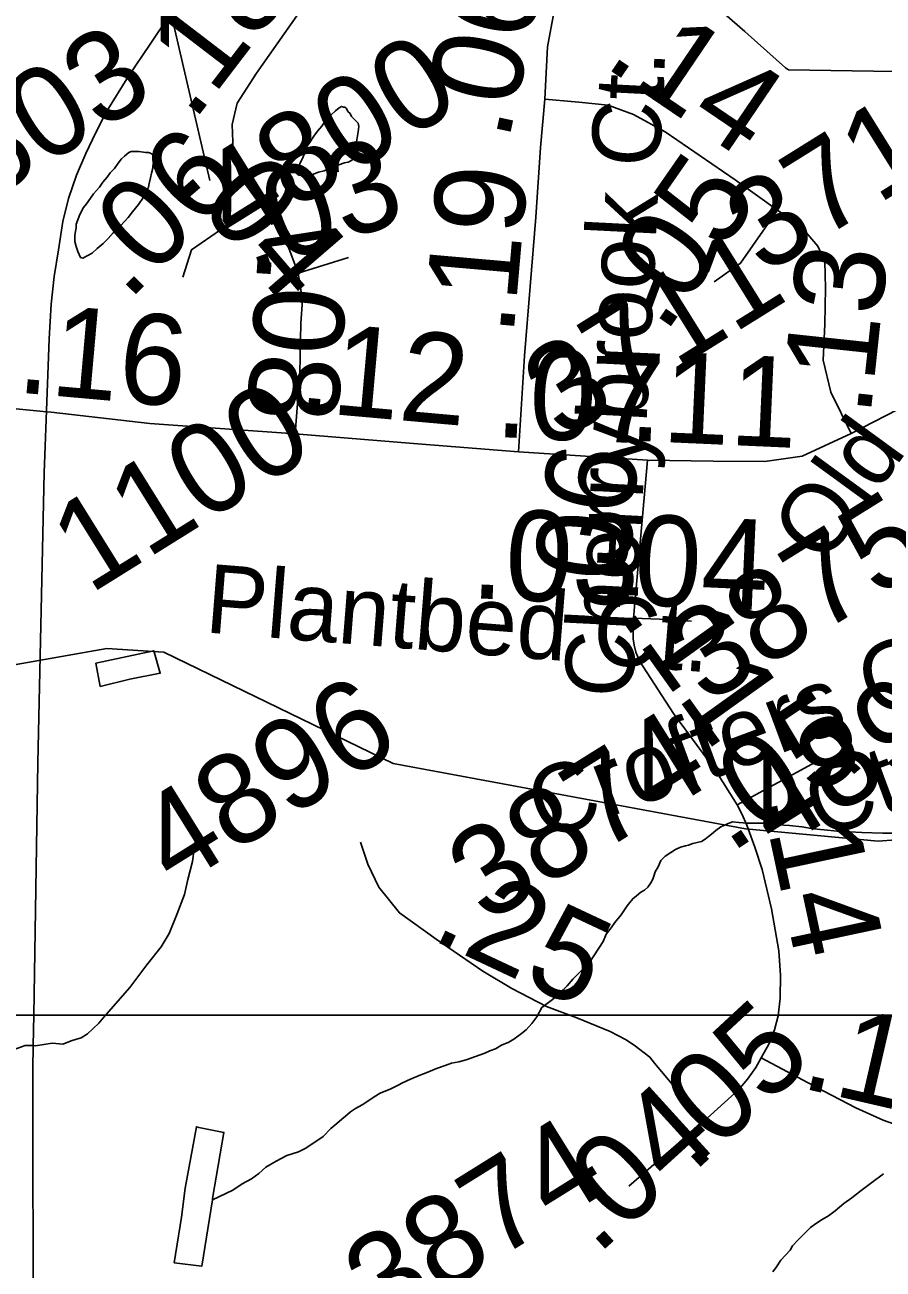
# Model space of a CAD drawing. Extents: x 2001466 to 31450019, y -30647475 to 847247.
# Drawn here: x 2052417 to 2054790, y 657472 to 660911 of the extents above; entities that cross this region are included whole.
import ezdxf

# ---------------------------------------------------------------- set-up
doc = ezdxf.new("R2010")
doc.units = 0
for name, color, linetype in [('Exist Boundary Political City Limit New', 7, 'Continuous'), ('Exist Hydrographic Creek Single Shore', 7, 'Continuous'), ('Exist Hydrographic Misc Water Feature', 7, 'Continuous'), ('Exist Railroad Mainline', 7, 'Continuous'), ('Exist Road Non-System Type 51', 7, 'Continuous'), ('Exist Road Non-System Type 51 Label', 7, 'Continuous'), ('Exist Road Secondary Mileage Hundredths English Label', 7, 'Continuous'), ('Exist Road Secondary Type 51 Attributed', 7, 'Continuous'), ('Exist Road Secondary Type 51 Label', 7, 'Continuous'), ('Exist Road Secondary Type 51 Number Label', 7, 'Continuous'), ('Map Preparation Boundary City Limit Buffer Line', 7, 'Continuous'), ('Map Preparation Inset Cut Line', 7, 'Continuous')]:
    doc.layers.add(name, color=color, linetype=linetype)

msp = doc.modelspace()

# ---------------------------------------------------------------- linework, layer by layer
at = {"layer": 'Exist Boundary Political City Limit New'}
msp.add_lwpolyline([(2054288.4, 660998), (2054407.9, 660893.1), (2054417.6, 660884.6), (2054520.6, 660792.2), (2054528.5, 660786.8), (2054880.9, 660781.2), (2054968.9, 660777.2), (2055000, 660775.8), (2055010, 660775.9), (2055119.8, 660772.6), (2055232.5, 660769.4), (2055460.5, 660762.9), (2055608.4, 660758), (2055757.8, 660752.6), (2056126.9, 660732.1), (2056218.5, 660832.4), (2056218.8, 660840.1), (2056224.6, 661006.3)], dxfattribs=at)
at = {"layer": 'Exist Hydrographic Creek Single Shore'}
msp.add_lwpolyline([(2055519, 658531.7), (2055344.1, 658633.7), (2055119.1, 658680.9), (2054777.1, 658655), (2054410.1, 658688.8), (2053435, 658869.3), (2052801, 659177.4), (2052643.1, 659187.2), (2052393.2, 659143), (2052327.1, 659101.7), (2052285.1, 658977.9), (2052269.1, 658827.3), (2052128, 658518.5)], dxfattribs=at)
at = {"layer": 'Exist Hydrographic Misc Water Feature'}
for points in [[(2053252.3, 660651.7), (2053238.4, 660631.6), (2053226.3, 660617.6), (2053216.4, 660603.6), (2053210.3, 660595.6), (2053204.6, 660585.6), (2053198.4, 660577.6), (2053192.5, 660565.6), (2053190.4, 660555.6), (2053184.5, 660541.6), (2053178.5, 660529.6), (2053170.7, 660509.5), (2053168.7, 660499.5), (2053174.6, 660495.6), (2053186.7, 660493.6), (2053212.6, 660497.6), (2053228.5, 660503.6), (2053244.5, 660507.7), (2053262.6, 660515.7), (2053282.5, 660523.8), (2053300.5, 660529.8), (2053310.6, 660531.8), (2053318.6, 660535.8), (2053324.5, 660539.8), (2053328.4, 660543.8), (2053332.5, 660557.9), (2053334.6, 660565.9), (2053334.4, 660587.8), (2053338.5, 660615.8), (2053340.3, 660629.8), (2053338.5, 660639.8), (2053330.3, 660647.8), (2053320.2, 660657.8), (2053316.3, 660665.8), (2053310.2, 660671.8), (2053306.3, 660679.8), (2053302.2, 660683.8), (2053298.3, 660683.8), (2053292.3, 660685.7), (2053286.2, 660681.7), (2053276.3, 660673.7), (2053252.3, 660651.7)], [(2052622.8, 660462.5), (2052606.8, 660444.5), (2052598.8, 660432.5), (2052586.9, 660416.4), (2052578.9, 660406.4), (2052572.8, 660394.4), (2052567, 660382.4), (2052562.9, 660372.4), (2052559.1, 660360.4), (2052559.1, 660350.4), (2052557, 660340.5), (2052554.9, 660328.5), (2052555.2, 660312.5), (2052559.1, 660298.5), (2052563.2, 660284.4), (2052567, 660276.4), (2052571.1, 660268.4), (2052577.1, 660266.4), (2052589.2, 660272.5), (2052603.1, 660280.5), (2052617.1, 660292.6), (2052633.1, 660306.6), (2052647, 660320.6), (2052661, 660336.6), (2052671, 660344.7), (2052702.8, 660378.7), (2052714.9, 660394.7), (2052730.9, 660414.8), (2052744.8, 660434.8), (2052758.8, 660462.8), (2052760.8, 660472.8), (2052764.7, 660488.8), (2052766.8, 660500.8), (2052770.7, 660514.7), (2052770.7, 660520.7), (2052772.7, 660530.7), (2052774.6, 660544.8), (2052772.7, 660550.8), (2052764.7, 660556.8), (2052758.6, 660558.8), (2052750.6, 660558.8), (2052732.7, 660560.7), (2052714.7, 660560.7), (2052710.6, 660560.7), (2052704.6, 660558.6), (2052692.5, 660548.6), (2052684.5, 660540.6), (2052674.7, 660528.6), (2052664.7, 660514.6), (2052652.8, 660502.5), (2052644.8, 660490.5), (2052632.7, 660476.6), (2052622.8, 660462.5)], [(2052707.3, 659103), (2052625.3, 659082.8), (2052613.2, 659146.7), (2052773.1, 659181.1), (2052791.2, 659119.1), (2052707.3, 659103)], [(2052935.7, 657663.6), (2052991.7, 657689.8), (2053017.8, 657707.8), (2053043.6, 657721.8), (2053063.7, 657735.9), (2053083.6, 657753.9), (2053111.7, 657770), (2053141.6, 657786), (2053173.6, 657796.1), (2053193.5, 657806.1), (2053211.5, 657818.2), (2053227.5, 657828.2), (2053241.5, 657838.2), (2053263.4, 657860.2), (2053279.4, 657874.3), (2053293.3, 657886.3), (2053303.4, 657894.3), (2053317.3, 657906.3), (2053331.3, 657916.3), (2053349.3, 657926.4), (2053365.3, 657936.4), (2053383.2, 657948.5), (2053399.1, 657958.5), (2053429.1, 657970.5), (2053449.2, 657980.5), (2053461.1, 657986.6), (2053483.2, 657996.6), (2053507, 658006.7), (2053531, 658016.7), (2053555, 658026.7), (2053579, 658034.8), (2053597, 658040.8), (2053617.1, 658044.8), (2053637, 658050.9), (2053688.9, 658069), (2053702.8, 658075), (2053718.8, 658081), (2053735, 658091.1), (2053754.9, 658099.1), (2053768.9, 658107.2), (2053790.8, 658123.2), (2053802.9, 658133.2), (2053818.9, 658151.2), (2053832.8, 658169.2), (2053846.8, 658195.3), (2053868.7, 658211.3), (2053884.7, 658223.3), (2053896.6, 658235.3), (2053916.5, 658255.3), (2053932.5, 658273.4), (2053944.6, 658285.4), (2053956.5, 658297.5), (2053978.4, 658319.5), (2053988.5, 658335.5), (2054006.3, 658361.5), (2054016.4, 658377.5), (2054024.4, 658397.5), (2054038.3, 658415.6), (2054048.1, 658429.6), (2054066.2, 658451.6), (2054082.2, 658475.7), (2054090, 658485.7), (2054098, 658495.6), (2054108, 658503.6), (2054120.1, 658513.7), (2054130.2, 658519.7), (2054140, 658527.7), (2054148, 658539.7), (2054153.9, 658549.8), (2054156, 658557.8), (2054159.9, 658569.8), (2054167.9, 658583.8), (2054175.9, 658601.8), (2054187.8, 658613.8), (2054203.8, 658623.9), (2054215.9, 658631.9), (2054229.8, 658637.9), (2054243.8, 658641.9), (2054251.8, 658643.9), (2054263.9, 658648), (2054287.8, 658654), (2054297.9, 658660), (2054307.7, 658668), (2054315.7, 658674), (2054327.6, 658684), (2054341.8, 658694.1), (2054349.8, 658698.1), (2054361.7, 658704.1), (2054373.8, 658708.2)], [(2054373.8, 658708.2), (2054391.6, 658706.2), (2054415.6, 658704.2), (2054443.7, 658704.3), (2054471.8, 658704.3), (2054499.7, 658700.3), (2054531.7, 658698.4), (2054565.7, 658694.5), (2054597.7, 658688.6), (2054627.6, 658686.6), (2054663.7, 658682.7), (2054697.7, 658680.8), (2054731.8, 658678.8), (2054789.6, 658676.9), (2054825.5, 658677), (2054853.6, 658677.1), (2054895.6, 658683.1), (2054941.6, 658687.3), (2054997.5, 658687.3), (2055049.6, 658687.4), (2055095.5, 658687.5), (2055143.5, 658685.6), (2055169.6, 658683.6), (2055189.5, 658679.7)], [(2052935.7, 657663.6), (2052906.2, 657479.7), (2052830.1, 657489.5), (2052850, 657615.5), (2052859.9, 657695.5), (2052891.4, 657865.5), (2052897.6, 657863.5), (2052967.5, 657849.6), (2052935.7, 657667.6), (2052935.7, 657663.6)], [(2054485.9, 657464.6), (2054496, 657478.6), (2054507.9, 657496.6), (2054533.7, 657524.7), (2054539.9, 657536.7), (2054555.8, 657552.8), (2054569.6, 657566.8), (2054589.7, 657586.8), (2054603.6, 657596.8), (2054621.7, 657608.8), (2054639.5, 657618.9), (2054657.6, 657632.9), (2054681.5, 657652.9), (2054703.5, 657669), (2054729.3, 657689), (2054759.5, 657711.1), (2054791.2, 657735.1)]]:
    msp.add_lwpolyline(points, dxfattribs=at)
at = {"layer": 'Exist Railroad Mainline'}
for points in [[(2053611.4, 662084.1), (2053440.7, 661834.6), (2053220.9, 661518.3), (2052979, 661180), (2052763.2, 660857.8), (2052703.2, 660769.8), (2052641.4, 660669.7), (2052613.4, 660613.6), (2052585.5, 660555.6), (2052559.4, 660495.5), (2052537.5, 660431.6), (2052521.6, 660367.5), (2052509.6, 660289.5), (2052497.7, 660215.4), (2052489.8, 660139.3), (2052483.8, 660043.5), (2052475.4, 659820.7)], [(2052475.4, 659820.7), (2052469.9, 659673.3), (2052452.4, 658871.1), (2052441.3, 658173.9), (2052440, 658089.7), (2052438.9, 658024.8), (2052439.4, 657252.5), (2052437, 656907.5)]]:
    msp.add_lwpolyline(points, dxfattribs=at)
at = {"layer": 'Exist Road Non-System Type 51'}
for points in [[(2052889.6, 658668.6), (2052880.2, 658598.8), (2052867.2, 658549.1), (2052858.4, 658507.2), (2052837.2, 658451.7), (2052816.2, 658400.1), (2052793.4, 658362.6), (2052754.4, 658313.3), (2052707.1, 658250.3), (2052641.6, 658175.6), (2052640.1, 658173.9)], [(2052440, 658089.7), (2052417.9, 658090.2), (2052387.6, 658078.8), (2052357.2, 658057.4), (2052344.9, 658041.7), (2052310.7, 658032.4), (2052296.4, 658020.6), (2052268.4, 658019.2), (2052230.6, 658030), (2052095.3, 658062.7), (2051932.3, 658114), (2051789.2, 658156.9), (2051737.3, 658173.9)], [(2052640.1, 658173.9), (2052621.1, 658152.1), (2052590.5, 658122.7), (2052572.3, 658111), (2052548.1, 658103.5), (2052521.9, 658094.1), (2052492, 658096.7), (2052445.9, 658089.6), (2052440, 658089.7)]]:
    msp.add_lwpolyline(points, dxfattribs=at)
at = {"layer": 'Exist Road Secondary Type 51 Attributed'}
for points in [[(2053064.6, 660418.6), (2053013.4, 660489.4), (2052993.4, 660540.1), (2052990.2, 660636.2), (2053003.9, 660694.3), (2053057.8, 660777.8), (2053281, 661095.7), (2053384.5, 661239.4)], [(2053855.3, 660705.9), (2053862.6, 660850.7), (2053880.1, 660944.7), (2053922.3, 661015.4)], [(2053782.4, 659731), (2053798.8, 659996.1), (2053829.9, 660379.6), (2053842.6, 660571.8), (2053855.3, 660705.9)], [(2053855.3, 660705.9), (2053949.2, 660697.5), (2054030.5, 660689), (2054100.1, 660663.7), (2054187.7, 660615.1), (2054381.4, 660483.1), (2054498.1, 660398.6)], [(2053064.6, 660418.6), (2052877.8, 660289.8), (2052853.5, 660213.7)], [(2053172.3, 660225.3), (2053147, 660294), (2053099.5, 660371.1), (2053064.6, 660418.6)], [(2054498.1, 660398.6), (2054396.2, 660252.8), (2054323.4, 660201)], [(2054498.1, 660398.6), (2054561.4, 660356.3), (2054610, 660299.3), (2054629, 660257), (2054631.1, 660183.1), (2054629, 660083.8), (2054624.7, 659984.5), (2054645.9, 659895.8), (2054702.3, 659781.7)], [(2053172.3, 660225.3), (2053311.6, 660268.6)], [(2053164.4, 659780.6), (2053177.1, 659948.6), (2053180.2, 660087), (2053185, 660150.3), (2053172.3, 660225.3)], [(2054702.3, 659781.7), (2054958.8, 659913.7), (2055439.6, 660176.7)], [(2052047.2, 659884.4), (2052476.2, 659842)], [(2052476.2, 659842), (2052489.4, 659840.8), (2052762.8, 659809.1), (2053164.4, 659780.6)], [(2053164.4, 659780.6), (2053491.6, 659754.2), (2053782.4, 659731)], [(2054138.7, 659707.7), (2054320.7, 659705.6), (2054463.2, 659704.6), (2054566.7, 659719.4), (2054702.3, 659781.7)], [(2053782.4, 659731), (2054138.7, 659707.7)], [(2054138.7, 659707.7), (2054100.1, 659270.9)], [(2053965.6, 659270.4), (2054100.1, 659270.9)], [(2054100.1, 659270.9), (2054099.4, 659214.2), (2054101.5, 659196.7), (2054106.9, 659177.4), (2054111.2, 659166), (2054116, 659154.2), (2054211, 659007.4), (2054326, 658851.9), (2054387, 658755.3)], [(2054100.1, 659270.9), (2054171.6, 659268.3), (2054260.6, 659263.2)], [(2054387, 658755.3), (2054613.4, 658879)], [(2054387, 658755.3), (2054400.1, 658730.8), (2054413.6, 658699.3), (2054436.1, 658638.2), (2054455.9, 658576.2), (2054482.2, 658467.7), (2054502.2, 658352.1), (2054507, 658284.1), (2054505.8, 658220.9), (2054499.8, 658171.9), (2054490, 658133.1), (2054478.1, 658102.9), (2054474.8, 658094), (2054453.2, 658056.2)], [(2054293.5, 657880.2), (2054158.6, 658041), (2054145.3, 658057.9), (2054101.7, 658090.6), (2054078.1, 658106.4), (2054035.8, 658129.1), (2053943.6, 658166.8), (2053859.2, 658198.2), (2053763.8, 658247.8), (2053683.5, 658295.8), (2053554.3, 658384.2), (2053452.9, 658456.7), (2053396.1, 658527.7), (2053365.5, 658591.5), (2053345, 658652.5)], [(2054453.2, 658056.2), (2054438.3, 658028.8), (2054415.7, 657997.2), (2054390.3, 657967.3), (2054293.5, 657880.2)], [(2054453.2, 658056.2), (2054626.7, 657964.2), (2054715, 657917.7), (2054790.9, 657883.4), (2054847.3, 657863.8), (2054890.4, 657855.2), (2054940.4, 657851.6), (2055022.6, 657853.7), (2055068.2, 657861.5), (2055099.7, 657869.4), (2055156.1, 657890.2)], [(2054293.5, 657880.2), (2054087.3, 657700.9)]]:
    msp.add_lwpolyline(points, dxfattribs=at)
at = {"layer": 'Exist Road Secondary Type 51 Number Label'}
msp.add_line((2052928.2, 660481.4), (2052728.2, 661346.5), dxfattribs=at)
at = {"layer": 'Map Preparation Boundary City Limit Buffer Line'}
msp.add_lwpolyline([(2054288.4, 660998), (2054407.9, 660893.1), (2054417.6, 660884.6), (2054520.6, 660792.2), (2054528.5, 660786.8), (2054880.9, 660781.2), (2054968.9, 660777.2), (2055000, 660775.8), (2055010, 660775.9), (2055119.8, 660772.6), (2055232.5, 660769.4), (2055460.5, 660762.9), (2055608.4, 660758), (2055757.8, 660752.6), (2056126.9, 660732.1), (2056218.5, 660832.4), (2056218.8, 660840.1), (2056224.6, 661006.3)], dxfattribs=at)
at = {"layer": 'Map Preparation Inset Cut Line'}
for p, q in [((2052441.3, 658173.9), (2051737.3, 658173.9)), ((2052640.1, 658173.9), (2052441.3, 658173.9)), ((2055983.4, 658173.9), (2052640.1, 658173.9))]:
    msp.add_line(p, q, dxfattribs=at)

# ---------------------------------------------------------------- texts
at = {"layer": 'Exist Road Non-System Type 51 Label'}
for s, rotation, p in [('Plantbed Ct.', 355.4566, (2052912.2, 659232.1)), ('Crofters Glen', 20.3468, (2053852.2, 658653.9)), ('Ct.', 20.3468, (2054617.7, 658659.3))]:
    msp.add_text(s, height=190, rotation=rotation, dxfattribs=at).set_placement(p)
at = {"layer": 'Exist Road Secondary Mileage Hundredths English Label'}
for s, rotation, p in [('.18', 52.5934, (2052882.3, 660640.1)), ('.06', 77.909, (2053754.1, 660586)), ('.14', 325.8766, (2054013.9, 660799.8)), ('.06', 45.137, (2052702.3, 660145.1)), ('.03', 19.2112, (2053040.3, 660222.1)), ('.05', 55.1846, (2054186.4, 660053.2)), ('.04', 310.7491, (2052832.3, 660483)), ('.19', 84.9747, (2053767.7, 660048.7)), ('.13', 83.8865, (2054754.9, 659826)), ('.08', 266.2977, (2053061.8, 660287.2)), ('.16', 354.9185, (2052391, 659895.6)), ('.12', 354.9185, (2053168.8, 659843.8)), ('.07', 357.4511, (2053714.6, 659772.4)), ('.11', 357.4511, (2054084.7, 659762.4)), ('.06', 82.744, (2054058.9, 659271.9)), ('.03', 357.4511, (2053648, 659326.9)), ('.04', 357.4511, (2054004.7, 659313.1)), ('.11', 305.5952, (2054056.3, 659280.8)), ('.05', 33.963, (2054367.4, 658619)), ('.14', 282.053, (2054453, 658774.8)), ('.25', 334.8964, (2053535.7, 658385.4)), ('.05', 42.7777, (2054263.3, 657734.3)), ('.11', 347.0119, (2054557.7, 657974)), ('.04', 42.2819, (2053999.2, 657507.8))]:
    msp.add_text(s, height=250, rotation=rotation, dxfattribs=at).set_placement(p)
at = {"layer": 'Exist Road Secondary Type 51 Label'}
for s, rotation, p in [('Troy Stone Dr.', 68.9527, (2051917.8, 660421.8)), ('Cherrybrook Ct.', 87.1026, (2054097.6, 659048.2)), ('Old', 53.9551, (2054625.1, 659413.2))]:
    msp.add_text(s, height=190, rotation=rotation, dxfattribs=at).set_placement(p)
at = {"layer": 'Exist Road Secondary Type 51 Number Label'}
for s, p in [('4803', (2052152.5, 660321.1)), ('4800', (2053000.6, 660296.2)), ('3710', (2054460.2, 660217.1)), ('3711', (2053902.3, 659761.2)), ('1100', (2052596.3, 659335.7)), ('3875', (2054300.2, 659030)), ('4893', (2054495.4, 658622.9)), ('4896', (2052831.7, 658520.8)), ('3874', (2053692.9, 658424.5)), ('3874', (2053406.1, 657299.8))]:
    msp.add_text(s, height=250, rotation=31.918, dxfattribs=at).set_placement(p)

doc.saveas('drawing.dxf')
